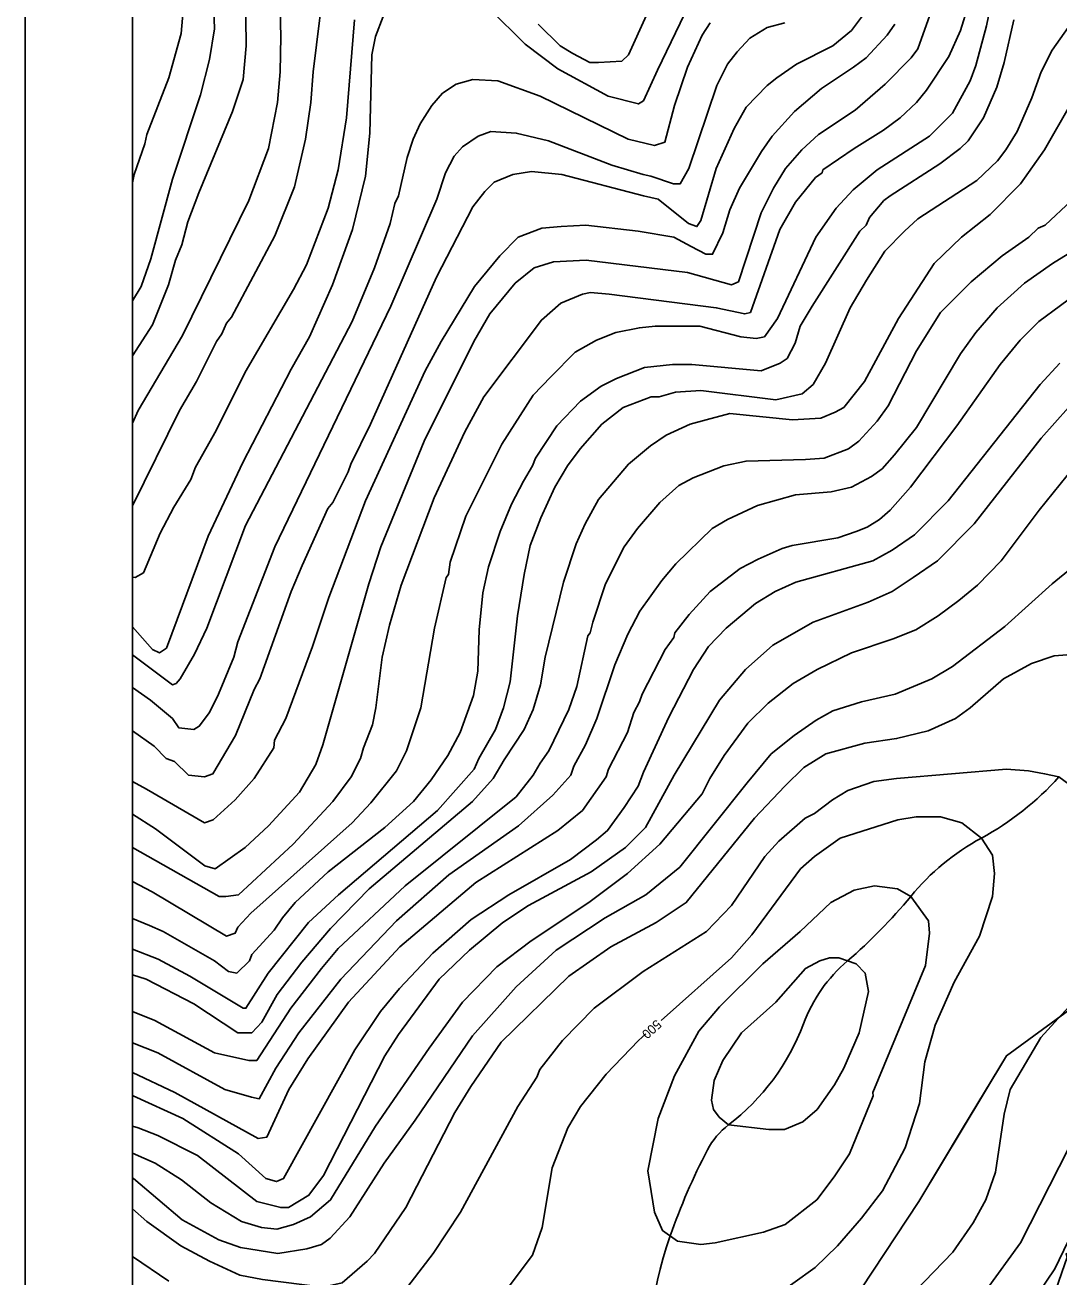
# Model space of a CAD drawing. Extents: x -510989 to -501240, y -1184665 to -1176089.
# Drawn here: x -510989 to -510315, y -1177379 to -1176562 of the extents above; entities that cross this region are included whole.
import ezdxf

# ---------------------------------------------------------------- set-up
doc = ezdxf.new("R2010")
doc.units = 0
for name, color, linetype in [('lesni_pozemek', 7, 'Continuous'), ('NAVRH_rozvodnice', 7, 'Continuous'), ('popis', 7, 'Continuous'), ('rozpiska', 7, 'Continuous'), ('STAV_povodi', 7, 'Continuous'), ('vrstevnice_01', 7, 'Continuous'), ('vrstevnice_02', 7, 'Continuous'), ('vrstevnice_03', 7, 'Continuous'), ('vrstevnice_04', 7, 'Continuous')]:
    doc.layers.add(name, color=color, linetype=linetype)

msp = doc.modelspace()

# ---------------------------------------------------------------- linework, layer by layer
at = {"layer": 'lesni_pozemek'}
msp.add_lwpolyline([(-510466, -1177421), (-510406, -1177330), (-510349, -1177235), (-510208, -1177132), (-510171, -1177101), (-510169, -1177099), (-510164.95, -1177108), (-510173.97, -1177215.35), (-510175.86, -1177282.31), (-510264.52, -1177301.35), (-510292.13, -1177322.38), (-510306.29, -1177358.7), (-510308.17, -1177363.54), (-510310.07, -1177364.2), (-510309.3, -1177366.43), (-510316.48, -1177386.96)], dxfattribs=at)
at = {"layer": 'NAVRH_rozvodnice'}
for centre, radius, start, end in [((-510455.7, -1176926.57), 189.39, 298.5056, 318.12058), ((-510290.58, -1177230.6), 156.59, 118.5056, 140.49889), ((-510674.47, -1176914.14), 340.93, 310.59874, 320.49889), ((-510387.29, -1177249.21), 100.37, 130.59874, 159.58576), ((-510619.29, -1177162.86), 147.17, 307.25832, 339.58576), ((-510500.57, -1177318.93), 48.91, 127.25832, 152.55265), ((-510156.92, -1177497.42), 436.15, 152.55265, 160.59308), ((-510340.47, -1177432.76), 241.56, 160.59308, 189.07504)]:
    msp.add_arc(centre, radius, start, end, dxfattribs=at)
at = {"layer": 'popis'}
msp.add_lwpolyline([(-510466, -1177421), (-510436, -1177375.5), (-510406, -1177330), (-510377.5, -1177282.5), (-510349, -1177235), (-510278.5, -1177183.5)], dxfattribs=at)
at = {"layer": 'rozpiska'}
for points in [[(-508019.09, -1176098), (-508019.09, -1184498), (-510989.09, -1184498), (-510989.09, -1176098)], [(-508089.09, -1176168), (-508089.09, -1184428), (-510919.09, -1184428), (-510919.09, -1176168)]]:
    msp.add_lwpolyline(points, close=True, dxfattribs=at)
at = {"layer": 'STAV_povodi'}
for centre, radius, start, end in [((-510455.7, -1176926.57), 189.39, 298.5056, 318.12058), ((-510290.58, -1177230.6), 156.59, 118.5056, 140.49889), ((-510674.47, -1176914.14), 340.93, 310.59874, 320.49889), ((-510387.29, -1177249.21), 100.37, 130.59874, 159.58576), ((-510619.29, -1177162.86), 147.17, 307.25832, 339.58576), ((-510500.57, -1177318.93), 48.91, 127.25832, 152.55265), ((-510156.92, -1177497.42), 436.15, 152.55265, 160.59308), ((-510340.47, -1177432.76), 241.56, 160.59308, 189.07504)]:
    msp.add_arc(centre, radius, start, end, dxfattribs=at)
at = {"layer": 'vrstevnice_01'}
for points in [[(-510768.96, -1176465.53), (-510770.31, -1176467), (-510777.41, -1176475), (-510782.31, -1176485), (-510792.69, -1176524), (-510801.09, -1176593), (-510802.59, -1176613), (-510806.19, -1176637), (-510813.31, -1176668), (-510826.09, -1176700), (-510854.5, -1176753), (-510857.69, -1176757), (-510860.81, -1176764), (-510864.31, -1176769), (-510877.31, -1176795), (-510888.41, -1176814), (-510919.09, -1176876.17)], [(-510840.75, -1176465.53), (-510842.31, -1176471), (-510845.19, -1176486), (-510846.81, -1176514), (-510845.19, -1176540), (-510844.81, -1176576), (-510846.81, -1176598), (-510853.81, -1176619), (-510875.69, -1176672), (-510882.81, -1176691), (-510886.91, -1176706), (-510890.91, -1176716), (-510895.41, -1176732), (-510906, -1176758), (-510919.09, -1176778.25)], [(-510919.09, -1176665.44), (-510917.81, -1176660), (-510911, -1176640), (-510909.69, -1176634), (-510895.31, -1176597), (-510887.31, -1176568), (-510886, -1176553), (-510888.69, -1176526), (-510895.09, -1176479), (-510896.22, -1176465.53)], [(-510371.54, -1176465.53), (-510371.91, -1176479), (-510370.31, -1176531), (-510373.91, -1176550), (-510378.81, -1176566), (-510386.5, -1176583), (-510401.09, -1176605), (-510407.69, -1176613), (-510418.19, -1176623), (-510429.09, -1176631), (-510448.19, -1176643), (-510468.69, -1176657), (-510469.19, -1176659)], [(-510686.19, -1176552), (-510662.81, -1176575), (-510641.59, -1176591), (-510608.69, -1176609), (-510589, -1176614), (-510585.69, -1176612), (-510576.59, -1176592), (-510555.91, -1176549)], [(-510919.09, -1176955.05), (-510905.91, -1176970), (-510901.41, -1176972), (-510896.91, -1176969), (-510869.69, -1176896), (-510847.09, -1176848), (-510815.59, -1176787), (-510803.59, -1176766), (-510788.59, -1176732), (-510775.5, -1176696), (-510767, -1176661), (-510764.19, -1176633), (-510762.81, -1176582), (-510760.59, -1176570), (-510755.5, -1176557)], [(-510344.19, -1176559), (-510350.41, -1176587), (-510355.19, -1176603), (-510363.91, -1176623), (-510374, -1176638), (-510379.19, -1176643), (-510392.31, -1176653), (-510424.81, -1176674), (-510428.91, -1176677), (-510438.19, -1176688), (-510440.5, -1176693), (-510444.59, -1176697), (-510475.69, -1176746), (-510483.41, -1176759), (-510486.81, -1176770), (-510492, -1176780), (-510496.59, -1176783), (-510508.91, -1176788), (-510554.09, -1176784), (-510566.81, -1176784), (-510585, -1176786), (-510603.19, -1176793), (-510613.19, -1176798), (-510626.81, -1176808), (-510642.31, -1176824), (-510656.09, -1176845), (-510658.09, -1176850), (-510664, -1176860), (-510671.69, -1176875), (-510679.09, -1176893)], [(-510919.09, -1176994.81), (-510907.31, -1177003), (-510892.81, -1177015), (-510888.81, -1177021), (-510879, -1177022), (-510875.5, -1177020), (-510868.81, -1177011), (-510863, -1176999), (-510852.91, -1176975), (-510850.19, -1176965), (-510826.09, -1176903), (-510750.41, -1176746), (-510720.5, -1176676), (-510714.81, -1176659), (-510709.19, -1176648), (-510703.81, -1176642), (-510693.5, -1176635), (-510685.19, -1176632), (-510668.69, -1176633), (-510647.69, -1176638), (-510606.31, -1176654), (-510586, -1176660), (-510580.91, -1176661), (-510566.19, -1176666), (-510561.69, -1176666), (-510556.09, -1176656), (-510537.91, -1176602), (-510530.91, -1176588), (-510524.69, -1176580), (-510516.41, -1176571), (-510505.09, -1176564), (-510493.59, -1176561)], [(-510826.31, -1177029), (-510819.09, -1177015), (-510801.5, -1176968), (-510791, -1176936), (-510766.91, -1176873), (-510728.09, -1176788), (-510717.59, -1176769), (-510696, -1176733), (-510679.31, -1176713), (-510667.5, -1176701), (-510652.09, -1176695), (-510639.31, -1176694), (-510623.31, -1176693), (-510589.19, -1176697), (-510566, -1176701), (-510554.69, -1176707), (-510545, -1176712), (-510540.59, -1176712), (-510533.91, -1176698), (-510529.31, -1176683), (-510523.09, -1176669), (-510508.69, -1176645), (-510501.69, -1176635), (-510487.19, -1176619), (-510469.5, -1176604), (-510448.69, -1176590), (-510440.41, -1176584), (-510426.69, -1176569), (-510421.81, -1176562)], [(-510676.5, -1177042), (-510663.59, -1177022), (-510657.59, -1177009), (-510652.81, -1176993), (-510649.91, -1176975), (-510637.91, -1176926), (-510629.69, -1176901), (-510623.81, -1176888), (-510615.09, -1176872), (-510595.41, -1176849), (-510581.19, -1176837), (-510570.81, -1176830), (-510555.31, -1176823), (-510544.81, -1176820), (-510529.31, -1176816), (-510488.59, -1176820), (-510470, -1176819), (-510460.59, -1176815), (-510455.09, -1176812), (-510441.5, -1176795), (-510419.41, -1176754), (-510396.09, -1176718), (-510378.19, -1176701), (-510359.59, -1176686), (-510339.69, -1176666), (-510324.19, -1176644), (-510306.91, -1176614)], [(-510469.19, -1176659), (-510473.59, -1176662), (-510486.59, -1176678), (-510496.69, -1176696), (-510515.91, -1176750), (-510519.59, -1176751), (-510538.19, -1176747), (-510608.09, -1176738), (-510620.31, -1176737), (-510625.5, -1176738), (-510639.69, -1176744), (-510652.31, -1176755), (-510689.91, -1176805), (-510702.31, -1176828), (-510722.31, -1176871), (-510743.81, -1176928), (-510751.41, -1176954), (-510756.19, -1176975), (-510760.31, -1177008), (-510762.5, -1177019), (-510768.41, -1177034)], [(-510262.19, -1176683), (-510318.91, -1176718), (-510337.19, -1176731), (-510355.09, -1176747), (-510369, -1176763), (-510378.91, -1176777), (-510407.69, -1176825), (-510422, -1176843), (-510430.09, -1176852), (-510436.91, -1176857), (-510449.91, -1176864), (-510463.19, -1176867), (-510486.59, -1176869), (-510511.31, -1176876), (-510530.91, -1176885), (-510540.91, -1176891), (-510564.59, -1176914), (-510573.81, -1176925), (-510588.09, -1176945), (-510596, -1176960), (-510604.41, -1176980), (-510616.09, -1177015), (-510623.5, -1177032), (-510631.09, -1177046)], [(-510314.09, -1176783), (-510326.91, -1176797), (-510386.91, -1176873), (-510409, -1176895), (-510423.41, -1176905), (-510436.09, -1176912), (-510486.31, -1176926), (-510499.81, -1176932), (-510512.59, -1176940), (-510531.81, -1176956), (-510543.19, -1176968), (-510553.09, -1176983), (-510569.19, -1177014), (-510585.69, -1177050)], [(-510542.5, -1177054), (-510533.09, -1177039), (-510517.59, -1177018), (-510504.31, -1177005), (-510488.09, -1176992), (-510472.31, -1176983), (-510449.91, -1176972), (-510422.81, -1176963), (-510408.09, -1176957), (-510393.41, -1176948), (-510380.09, -1176938), (-510367.81, -1176928), (-510352.31, -1176912), (-510327.5, -1176879), (-510300.19, -1176845)], [(-510679.09, -1176893), (-510686.69, -1176916), (-510690.59, -1176933), (-510692.81, -1176957), (-510693.69, -1176984), (-510696.59, -1177000), (-510705.31, -1177024), (-510713.41, -1177039)], [(-510493.5, -1177059), (-510481, -1177047), (-510466.81, -1177038), (-510441.41, -1177031), (-510420.59, -1177028), (-510400.09, -1177023), (-510382.09, -1177015), (-510372.59, -1177008), (-510350.81, -1176989), (-510332.59, -1176979), (-510317.91, -1176974), (-510303.91, -1176973), (-510292.5, -1176973), (-510276.5, -1176977), (-510265.91, -1176984), (-510257.41, -1176992), (-510251.5, -1176999), (-510241.41, -1177018), (-510235.59, -1177031), (-510221.81, -1177083)], [(-510826.31, -1177029), (-510826.91, -1177034), (-510839.59, -1177054), (-510852, -1177068), (-510866.31, -1177081), (-510872.09, -1177083), (-510909.81, -1177061), (-510919.09, -1177056.13)], [(-510919.09, -1177099.18), (-510862.5, -1177131), (-510858.19, -1177131), (-510849.91, -1177130), (-510814.19, -1177097), (-510788.31, -1177069), (-510776.31, -1177053), (-510770.31, -1177041), (-510768.41, -1177034)], [(-510919.09, -1177145.41), (-510907.91, -1177150), (-510899.09, -1177154), (-510865.5, -1177173), (-510856.31, -1177180), (-510850.91, -1177181), (-510842.69, -1177173), (-510841.09, -1177169), (-510826.59, -1177153), (-510821.19, -1177145), (-510812.81, -1177135), (-510791.41, -1177115), (-510754.31, -1177086), (-510735.81, -1177069), (-510724.19, -1177055), (-510713.41, -1177039)], [(-510919.09, -1177182.09), (-510910.09, -1177185), (-510879.09, -1177201), (-510850.31, -1177220), (-510841.19, -1177220), (-510834.59, -1177213), (-510824.69, -1177195), (-510808.5, -1177174), (-510789.91, -1177152), (-510764.69, -1177126), (-510697.19, -1177069), (-510683.81, -1177054), (-510676.5, -1177042)], [(-510631.09, -1177046), (-510633.09, -1177052), (-510644.91, -1177065), (-510667.31, -1177085), (-510712.59, -1177117), (-510746.69, -1177147), (-510783, -1177185), (-510810.41, -1177220), (-510825.59, -1177243), (-510836.31, -1177263), (-510841.41, -1177262), (-510858.69, -1177257), (-510902.5, -1177233), (-510919.09, -1177226.46)], [(-510585.69, -1177050), (-510589.09, -1177059), (-510598.31, -1177073), (-510609.09, -1177088), (-510616.41, -1177094), (-510633.19, -1177107), (-510673.59, -1177130), (-510698.19, -1177146), (-510723.09, -1177168), (-510744.91, -1177191), (-510757.19, -1177206), (-510774, -1177231), (-510820.41, -1177315), (-510825, -1177317), (-510832, -1177315), (-510849.91, -1177299), (-510886.19, -1177276), (-510918.59, -1177261), (-510919.09, -1177260.84)], [(-510919.09, -1177298.48), (-510904.31, -1177305), (-510887.09, -1177316), (-510868, -1177331), (-510847.81, -1177343), (-510834.81, -1177347), (-510824.91, -1177348), (-510814, -1177345), (-510802.81, -1177340), (-510789.81, -1177329), (-510760.59, -1177281), (-510725.59, -1177230), (-510703.81, -1177200), (-510681.31, -1177177), (-510658.91, -1177160), (-510621.31, -1177135), (-510596.19, -1177116), (-510575, -1177097), (-510547.31, -1177064), (-510542.5, -1177054)], [(-510919.09, -1177334.93), (-510909.69, -1177343), (-510887.41, -1177359), (-510868.81, -1177369), (-510848.91, -1177378), (-510834.19, -1177381), (-510794.91, -1177386), (-510782.31, -1177383), (-510765.91, -1177369), (-510761.19, -1177364), (-510740.69, -1177334), (-510708.69, -1177272), (-510698.41, -1177255), (-510678.59, -1177226), (-510634.41, -1177183), (-510607, -1177164), (-510577.41, -1177148), (-510557.81, -1177135), (-510513.19, -1177080), (-510493.5, -1177059)], [(-510574.19, -1177211.89), (-510528.31, -1177171), (-510515.09, -1177156), (-510483.19, -1177113), (-510474.09, -1177105), (-510457.41, -1177093), (-510419.69, -1177081), (-510407.81, -1177079), (-510392, -1177079), (-510378.09, -1177083), (-510365.31, -1177093), (-510358, -1177104), (-510356.81, -1177116), (-510358, -1177131), (-510366.59, -1177157), (-510383.09, -1177187), (-510395.5, -1177215), (-510402.19, -1177239), (-510405.69, -1177266), (-510415.09, -1177295), (-510429.69, -1177323), (-510443.5, -1177341), (-510459.19, -1177359), (-510473.81, -1177373), (-510502.91, -1177394)], [(-510221.81, -1177083), (-510214.31, -1177129), (-510213.91, -1177151), (-510218.31, -1177174), (-510226.41, -1177191), (-510233.19, -1177202), (-510250.09, -1177223), (-510271.81, -1177246), (-510297.31, -1177278), (-510308.31, -1177295), (-510339.69, -1177357), (-510362.09, -1177388)], [(-510674.59, -1177387), (-510658.09, -1177365), (-510651.81, -1177347), (-510645.19, -1177308), (-510635, -1177282), (-510626.69, -1177268), (-510610, -1177247), (-510588.91, -1177225), (-510584.14, -1177220.75)]]:
    msp.add_lwpolyline(points, dxfattribs=at)
at = {"layer": 'vrstevnice_02'}
for points in [[(-510873.17, -1176465.53), (-510866.41, -1176539), (-510865.5, -1176565), (-510868.69, -1176585), (-510874.69, -1176608), (-510893, -1176663), (-510907.09, -1176715), (-510913.41, -1176733), (-510919.09, -1176742.49)], [(-510919.09, -1176822.17), (-510915.31, -1176814), (-510886.31, -1176765), (-510843.19, -1176677), (-510830.19, -1176643), (-510824.5, -1176613), (-510822.69, -1176593), (-510822.19, -1176570), (-510823.5, -1176519), (-510820.69, -1176494), (-510817, -1176479), (-510812.21, -1176465.53)], [(-510740.31, -1177036), (-510730.91, -1177008), (-510721.91, -1176956), (-510714.41, -1176923), (-510712.91, -1176921), (-510711.81, -1176913), (-510701.59, -1176883), (-510678.19, -1176836), (-510657.59, -1176804), (-510646.09, -1176792), (-510630.31, -1176776), (-510616.31, -1176768), (-510603.81, -1176763), (-510588.31, -1176760), (-510578.09, -1176759), (-510548.91, -1176759), (-510522.09, -1176766), (-510512.09, -1176767), (-510506.81, -1176766), (-510498.31, -1176754), (-510473.31, -1176701), (-510459.91, -1176682), (-510449, -1176670), (-510433.31, -1176657), (-510399.09, -1176635), (-510384.19, -1176620), (-510372.69, -1176599), (-510368.81, -1176589), (-510362, -1176563), (-510350.59, -1176508)], [(-510396.81, -1176550), (-510406.81, -1176578), (-510411.19, -1176584), (-510428, -1176601), (-510447.69, -1176618), (-510471.59, -1176634), (-510482.5, -1176644), (-510493.09, -1176656), (-510500.91, -1176669), (-510508.91, -1176685), (-510523.81, -1176730), (-510528.31, -1176732), (-510557.09, -1176724), (-510623.09, -1176716), (-510644.31, -1176717), (-510657, -1176721), (-510669.41, -1176731), (-510685.81, -1176751), (-510696.31, -1176769), (-510728.81, -1176834), (-510757, -1176903), (-510764.81, -1176927), (-510794.81, -1177032)], [(-510919.09, -1176922.62), (-510917.19, -1176923), (-510911.91, -1176920), (-510900.91, -1176894), (-510892, -1176877), (-510880.91, -1176859), (-510877.81, -1176851), (-510864.41, -1176827), (-510845.59, -1176789), (-510814, -1176735), (-510805.41, -1176719), (-510791.31, -1176682), (-510784.91, -1176657), (-510779.31, -1176623), (-510774.09, -1176559)], [(-510440.31, -1176553), (-510450, -1176566), (-510462.09, -1176576), (-510485.81, -1176588), (-510498.81, -1176597), (-510505.09, -1176602), (-510518.69, -1176616), (-510526.5, -1176630), (-510538.19, -1176656), (-510548.31, -1176690), (-510550.81, -1176694), (-510556.41, -1176692), (-510576.19, -1176676), (-510585.69, -1176674), (-510638.91, -1176660), (-510658.81, -1176658), (-510670.91, -1176660), (-510683, -1176665), (-510689.19, -1176671), (-510697.09, -1176681), (-510720.69, -1176727), (-510763.81, -1176823), (-510776.69, -1176849), (-510778.41, -1176854), (-510788.31, -1176874), (-510791.5, -1176878), (-510808.41, -1176915), (-510815.59, -1176932), (-510835.91, -1176989), (-510839.59, -1176996), (-510851.81, -1177026)], [(-510654.41, -1176562), (-510640, -1176576), (-510631.81, -1176581), (-510620.59, -1176587), (-510615.09, -1176587), (-510599.81, -1176586), (-510595.5, -1176582), (-510583.69, -1176556)], [(-510542.09, -1176561), (-510547.41, -1176569), (-510557.09, -1176590), (-510565.41, -1176615), (-510571.81, -1176639), (-510578.41, -1176641), (-510595.59, -1176637), (-510653, -1176609), (-510680.69, -1176599), (-510697.09, -1176598), (-510707.81, -1176601), (-510716.81, -1176607), (-510723.81, -1176615), (-510731.41, -1176627), (-510735.91, -1176637), (-510739.81, -1176649), (-510745.59, -1176674), (-510747.81, -1176679), (-510750.91, -1176692), (-510761.19, -1176721), (-510775.69, -1176756), (-510845.31, -1176889), (-510870.59, -1176956), (-510878.5, -1176973), (-510887.81, -1176989), (-510890.59, -1176992), (-510892.91, -1176993), (-510919.09, -1176973.47)], [(-510693, -1177041), (-510682.31, -1177022), (-510677, -1177008), (-510672.59, -1176991), (-510667.81, -1176948), (-510663.59, -1176921), (-510659.69, -1176902), (-510652.69, -1176884), (-510643.59, -1176864), (-510635.19, -1176850), (-510627, -1176839), (-510612.81, -1176823), (-510599, -1176812), (-510580.59, -1176805), (-510575.5, -1176805), (-510564.91, -1176802), (-510548.31, -1176801), (-510499.31, -1176807), (-510482.09, -1176803), (-510475, -1176797), (-510466.91, -1176783), (-510450.81, -1176747), (-510440.19, -1176729), (-510428.19, -1176710), (-510415.41, -1176697), (-510406.69, -1176689), (-510368.31, -1176664), (-510354.69, -1176651), (-510349.31, -1176644), (-510342, -1176632), (-510332.31, -1176610), (-510326.19, -1176593), (-510319.19, -1176579), (-510308.59, -1176564)], [(-510653.09, -1177044), (-510647.41, -1177036), (-510634.31, -1177009), (-510629.19, -1176994), (-510621.91, -1176961), (-510620.5, -1176959), (-510618.81, -1176952), (-510610.41, -1176927), (-510598.31, -1176903), (-510589.5, -1176891), (-510575.09, -1176874), (-510562.59, -1176863), (-510553.19, -1176858), (-510533.31, -1176850), (-510518.81, -1176847), (-510480.09, -1176846), (-510467.81, -1176845), (-510452, -1176839), (-510445.31, -1176834), (-510433.31, -1176821), (-510426.09, -1176811), (-510407.69, -1176775), (-510392, -1176750), (-510371.91, -1176730), (-510351.81, -1176713), (-510334.31, -1176701), (-510328.19, -1176695), (-510323.69, -1176693), (-510306.41, -1176677)], [(-510608.5, -1177048), (-510596.09, -1177024), (-510591.91, -1177011), (-510588.19, -1177004), (-510586.59, -1176999), (-510571.59, -1176970), (-510565.91, -1176962), (-510565.19, -1176959), (-510555.91, -1176947), (-510542.19, -1176932), (-510522.69, -1176917), (-510510.91, -1176911), (-510495.19, -1176904), (-510488.69, -1176902), (-510458.91, -1176897), (-510447, -1176893), (-510439.81, -1176890), (-510431.69, -1176885), (-510424.81, -1176879), (-510411.5, -1176864), (-510381.31, -1176824), (-510353.09, -1176784), (-510340.09, -1176768), (-510327.81, -1176756), (-510299.5, -1176735)], [(-510308.41, -1176812), (-510326.19, -1176832), (-510370.09, -1176888), (-510393.81, -1176912), (-510409.69, -1176923), (-510423.41, -1176932), (-510439.09, -1176939), (-510475, -1176952), (-510501.41, -1176967), (-510519.19, -1176983), (-510536.19, -1177003), (-510565.69, -1177052)], [(-510518.09, -1177057), (-510502.31, -1177038), (-510487.5, -1177026), (-510473.09, -1177016), (-510462.19, -1177010), (-510443.41, -1177004), (-510421.5, -1176999), (-510397.69, -1176989), (-510384.19, -1176981), (-510350.09, -1176955), (-510319.19, -1176927), (-510284.69, -1176899)], [(-510919.09, -1177022.98), (-510904.91, -1177033), (-510897.09, -1177041), (-510891.5, -1177043), (-510882.41, -1177052), (-510872.09, -1177053), (-510866.5, -1177051), (-510851.81, -1177026)], [(-510794.81, -1177032), (-510799.5, -1177045), (-510810, -1177063), (-510830.19, -1177085), (-510845.41, -1177099), (-510865, -1177113), (-510871.81, -1177111), (-510904.09, -1177087), (-510919.09, -1177077.33)], [(-510740.31, -1177036), (-510746.81, -1177049), (-510763.5, -1177070), (-510775.69, -1177083), (-510841.81, -1177142), (-510850.31, -1177151), (-510852, -1177155), (-510857.69, -1177157), (-510906.19, -1177128), (-510919.09, -1177121.27)], [(-510693, -1177041), (-510696.09, -1177048), (-510720, -1177075), (-510784.59, -1177130), (-510804.19, -1177148), (-510830.41, -1177181), (-510845, -1177204), (-510846.81, -1177204), (-510881.69, -1177183), (-510902.19, -1177172), (-510919.09, -1177165.44)], [(-510919.09, -1177206.02), (-510904.41, -1177212), (-510865.41, -1177233), (-510843.09, -1177238), (-510837.91, -1177238), (-510815.81, -1177204), (-510795.81, -1177178), (-510784.91, -1177165), (-510741.19, -1177124), (-510668.69, -1177066), (-510657.59, -1177052), (-510653.09, -1177044)], [(-510919.09, -1177245.89), (-510891.41, -1177259), (-510837.09, -1177289), (-510831.31, -1177288), (-510817, -1177257), (-510804.69, -1177237), (-510778.09, -1177200), (-510744.69, -1177164), (-510695, -1177122), (-510641.59, -1177088), (-510625.5, -1177075), (-510610.09, -1177053), (-510608.5, -1177048)], [(-510291.91, -1177077), (-510296.69, -1177069), (-510302.5, -1177062), (-510314.69, -1177053), (-510324.09, -1177051), (-510334.59, -1177049), (-510348.81, -1177048), (-510420.59, -1177054), (-510435.5, -1177056), (-510452.41, -1177062)], [(-510565.69, -1177052), (-510584.41, -1177086), (-510597.5, -1177099), (-510619.81, -1177115), (-510660.69, -1177137), (-510677.41, -1177148), (-510699.09, -1177166), (-510718.91, -1177185), (-510745.5, -1177221), (-510754.31, -1177235), (-510794.5, -1177313), (-510803.91, -1177326), (-510817.19, -1177334), (-510822.31, -1177334), (-510838, -1177330), (-510876.5, -1177300), (-510902.5, -1177287), (-510915.31, -1177282), (-510919.09, -1177280.79)], [(-510518.09, -1177057), (-510562, -1177112), (-510584.09, -1177130), (-510610.59, -1177145), (-510642.69, -1177166), (-510668.81, -1177190), (-510697.31, -1177222), (-510734.59, -1177277), (-510754.91, -1177305), (-510777.31, -1177340), (-510790.09, -1177354), (-510795.69, -1177358), (-510805.19, -1177361), (-510824.19, -1177364), (-510848.5, -1177360), (-510862.59, -1177355), (-510886.5, -1177342), (-510918.31, -1177315), (-510919.09, -1177314.5)], [(-510452.41, -1177062), (-510462.41, -1177068), (-510474.09, -1177077), (-510480.19, -1177080), (-510497.41, -1177095), (-510506.59, -1177105), (-510528.31, -1177137), (-510544.59, -1177154), (-510585.91, -1177180), (-510617.91, -1177204), (-510638.59, -1177225), (-510653.41, -1177244), (-510655.19, -1177249), (-510667.59, -1177268), (-510705, -1177337), (-510722.81, -1177364), (-510744.41, -1177392)], [(-510414.81, -1177395), (-510383.91, -1177363), (-510370.59, -1177344), (-510362.31, -1177329), (-510356, -1177311), (-510350.5, -1177273), (-510346.5, -1177257), (-510326.41, -1177223), (-510308.19, -1177203), (-510297.09, -1177188), (-510288.59, -1177170), (-510282.09, -1177147), (-510280.59, -1177129), (-510283.91, -1177099), (-510287.81, -1177086), (-510291.91, -1177077)], [(-510350.41, -1177423), (-510317.41, -1177374), (-510297.19, -1177332), (-510274.19, -1177299), (-510236.81, -1177252), (-510219.5, -1177234), (-510203.91, -1177213), (-510195.19, -1177197), (-510190.81, -1177187), (-510184.91, -1177164), (-510177.19, -1177110), (-510174.91, -1177088)], [(-510499.31, -1177200), (-510480.09, -1177178), (-510470.69, -1177173), (-510464.41, -1177171), (-510458.31, -1177171), (-510446.91, -1177175), (-510441.09, -1177181), (-510439, -1177193), (-510445, -1177220), (-510455, -1177243), (-510461, -1177254), (-510472.41, -1177270), (-510481.69, -1177278), (-510493.81, -1177283), (-510503.91, -1177283), (-510530.19, -1177280), (-510536.41, -1177275), (-510540, -1177270), (-510541.31, -1177264), (-510539.5, -1177251), (-510534, -1177238), (-510521.81, -1177220), (-510499.31, -1177200)], [(-510895.31, -1177382), (-510919.09, -1177365.89)]]:
    msp.add_lwpolyline(points, dxfattribs=at)
at = {"layer": 'vrstevnice_03'}
msp.add_lwpolyline([(-510539, -1177357), (-510507.41, -1177350), (-510493.31, -1177345), (-510472.69, -1177329), (-510461.31, -1177314), (-510451.41, -1177299), (-510435.91, -1177261), (-510436, -1177259), (-510401.81, -1177176), (-510399.09, -1177155), (-510399.81, -1177147), (-510411.41, -1177131), (-510420.09, -1177126), (-510434.91, -1177124), (-510448.19, -1177127), (-510463.5, -1177135), (-510483.41, -1177154), (-510507.91, -1177175), (-510536.09, -1177203), (-510549.69, -1177219), (-510565.5, -1177248), (-510576.09, -1177276), (-510582.91, -1177310), (-510578.5, -1177337), (-510573.19, -1177349), (-510563.41, -1177356), (-510548.19, -1177358), (-510539, -1177357)], dxfattribs=at)

# ---------------------------------------------------------------- texts
at = {"layer": 'vrstevnice_04'}
msp.add_text('500', height=6, rotation=222.2305, dxfattribs=at).set_placement((-510577.33, -1177211))

doc.saveas('drawing.dxf')
